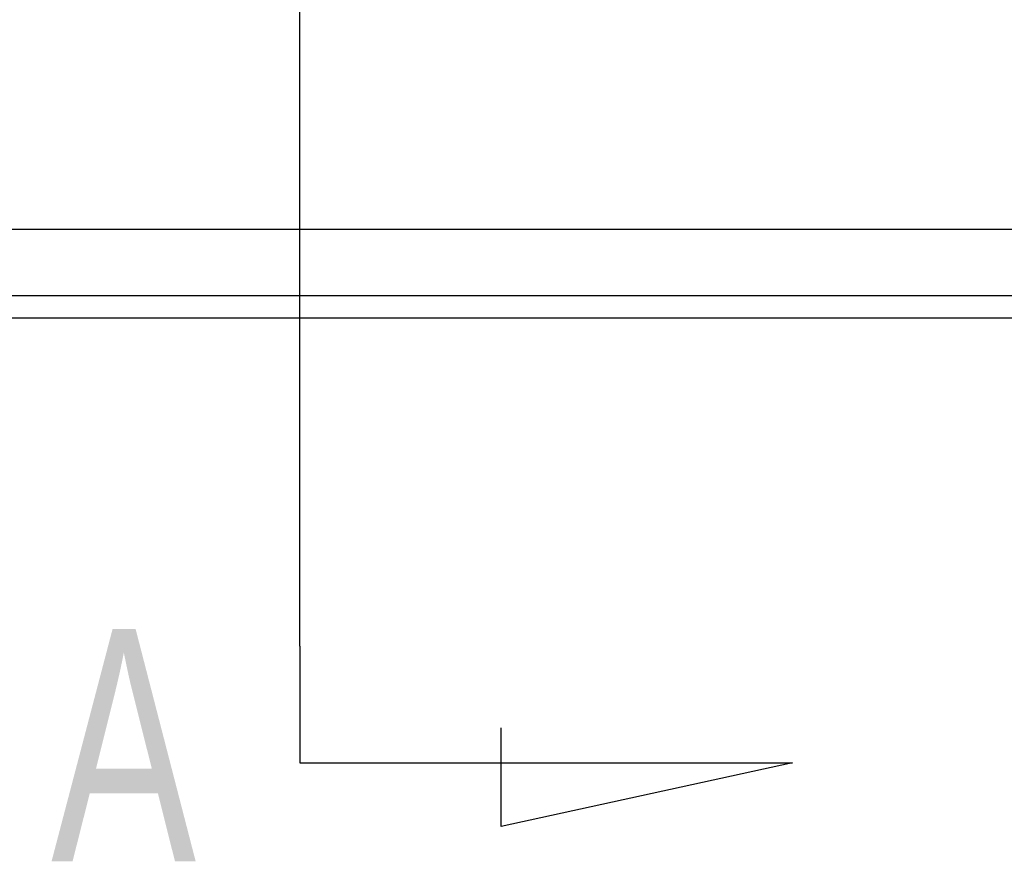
# Model space of a CAD drawing. Header units: millimetres. Extents: x -1108 to 3135, y -1596 to 860.
# Tile 270 of 649: x -791 to -769, y -250 to -231. Entities that reach past the tile are written whole.
import ezdxf
from ezdxf.lldxf.tags import DXFTag

# ---------------------------------------------------------------- set-up
doc = ezdxf.new("R2010")
doc.units = ezdxf.units.MM
doc.layers.get('0').update_dxf_attribs({"linetype": 'CONTINUOUS'})
doc.styles.add('CHN', font='txt')
tags = doc.linetypes.add('DASHED', pattern=[25.72, 12.86, -12.86]).pattern_tags.tags
tags[6:7] = [DXFTag(74, 4), DXFTag(75, 0), DXFTag(340, '0'), DXFTag(46, 0.0), DXFTag(50, 0.0), DXFTag(44, 0.0), DXFTag(45, 0.0)]
tags[4:5] = [DXFTag(74, 4), DXFTag(75, 0), DXFTag(340, '0'), DXFTag(46, 0.0), DXFTag(50, 0.0), DXFTag(44, 0.0), DXFTag(45, 0.0)]

msp = doc.modelspace()

# ---------------------------------------------------------------- linework, layer by layer
for p, q in [((-784.62, -244.758), (-784.62, -178.283)), ((-784.62, -244.758), (-784.62, -247.394)), ((-780.06, -248.828), (-780.06, -246.599)), ((-784.62, -247.394), (-773.472, -247.394)), ((-773.472, -247.394), (-780.06, -248.828))]:
    msp.add_line(p, q)
at = {"linetype": 'Continuous'}
for p, q in [((-613.979, -235.339), (-869.684, -235.339)), ((-614.461, -237.339), (-869.684, -237.339))]:
    msp.add_line(p, q, dxfattribs=at)
at = {"linetype": 'DASHED'}
msp.add_line((-614.341, -236.839), (-869.684, -236.839), dxfattribs=at)

# ---------------------------------------------------------------- texts
at = {"style": 'CHN', "width": 0.7}
msp.add_text('A', height=5.25, dxfattribs=at).set_placement((-790.241, -249.617))

doc.saveas('drawing.dxf')
